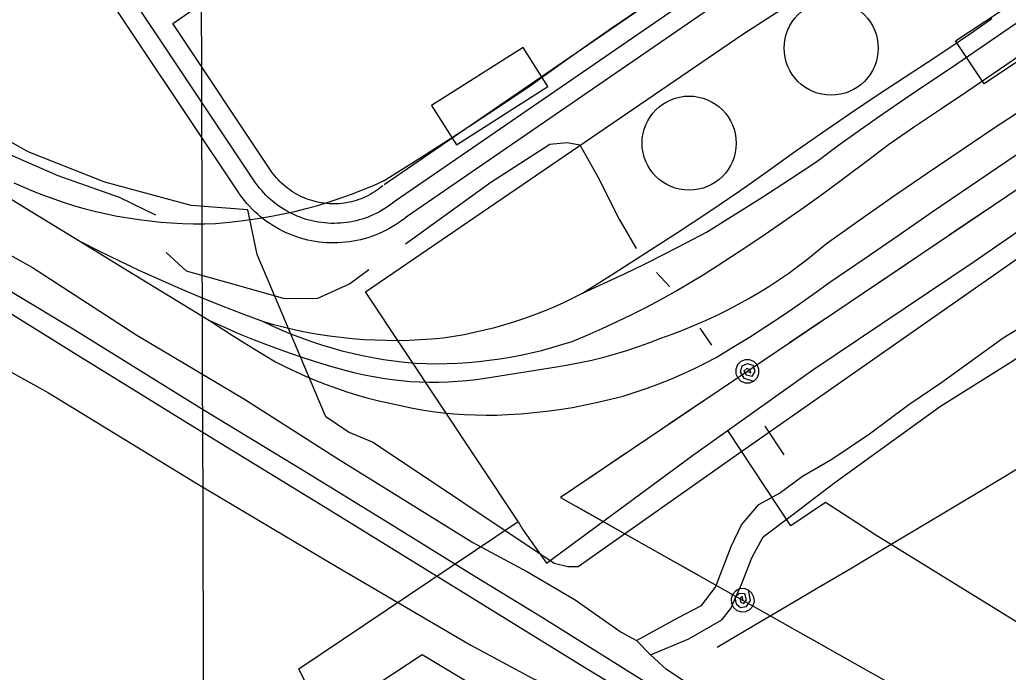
# Model space of a CAD drawing. Extents: x 3355724 to 3393621, y 594744 to 620174.
# Drawn here: x 3386000 to 3386760, y 615262 to 615763 of the extents above; entities that cross this region are included whole.
import ezdxf

# ---------------------------------------------------------------- set-up
doc = ezdxf.new("R2010")
doc.units = 0
for name, color, linetype in [('V-BLDG-OTLN', 7, 'Continuous'), ('V-DOMW-TANK', 7, 'Continuous'), ('V-GRID-MAJR', 7, 'Continuous'), ('V-RAIL-TRAK', 7, 'Continuous'), ('V-ROAD-CNTR', 7, 'Continuous'), ('V-SITE-OTLN', 7, 'Continuous'), ('V-TOPO-SHOR', 7, 'Continuous'), ('V-UTIL-LINE', 7, 'Continuous')]:
    doc.layers.add(name, color=color, linetype=linetype)

msp = doc.modelspace()

# ---------------------------------------------------------------- linework, layer by layer
at = {"layer": 'V-BLDG-OTLN'}
for points in [[(3386950.2510618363, 615811.217350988), (3386843.941274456, 615740.522492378), (3386824.567313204, 615769.6574341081), (3386741.186479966, 615714.2115449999), (3386719.316523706, 615747.1004792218), (3386797.3933675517, 615799.018375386), (3386782.883396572, 615820.8383317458), (3386894.4971733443, 615895.0591833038)], [(3386316.777328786, 615697.483578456), (3386335.811290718, 615667.4796384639), (3386406.159150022, 615712.1065492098), (3386387.1251880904, 615742.1104892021)]]:
    msp.add_lwpolyline(points, close=True, dxfattribs=at)
at = {"layer": 'V-DOMW-TANK'}
for centre in [(3386623.7427148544, 615741.664490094), (3386514.6039331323, 615668.6576361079)]:
    msp.add_circle(centre, 36.14414356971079, dxfattribs=at)
at = {"layer": 'V-GRID-MAJR'}
msp.add_spline([(3386185.128, 600197.427), (3386167.502, 606256.679), (3386149.87, 612317.866), (3386132.239, 618379.073), (3386132.233, 618380.987)], degree=3, dxfattribs=at)
at = {"layer": 'V-RAIL-TRAK'}
for points in [[(3386728.0500000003, 615708.2660000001), (3386943.1210000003, 615855.41), (3387023.373, 615910.817), (3387097.603, 615961.128), (3387192.053, 616023.309), (3387238.827, 616047.654), (3387288.876, 616075.634), (3387355.344, 616121.4130000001)], [(3386715.416, 615726.095), (3386920.511, 615867.0430000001), (3387002.861, 615924.059), (3387038.019, 615946.944), (3387091.639, 615973.748), (3387192.053, 616023.309)], [(3386280.41, 615639.965), (3386308.417, 615657.707), (3386336.294, 615675.649), (3386364.044, 615693.7880000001), (3386391.664, 615712.126), (3386412.715, 615727.2930000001), (3386433.9, 615742.277), (3386455.213, 615757.076), (3386476.656, 615771.688), (3386498.221, 615786.1140000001), (3386519.914, 615800.352), (3386552.708, 615821.889)], [(3386046.486, 615593.451), (3386061.665, 615585.721), (3386076.958, 615578.209), (3386092.357, 615570.921), (3386107.856, 615563.855), (3386123.46, 615557.01), (3386139.1580000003, 615550.393), (3386154.952, 615544.004), (3386170.8340000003, 615537.841), (3386186.804, 615531.91), (3386195.248, 615529.5160000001), (3386203.75, 615527.333), (3386212.304, 615525.359), (3386220.9020000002, 615523.5970000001), (3386229.542, 615522.049), (3386238.217, 615520.716), (3386246.921, 615519.596), (3386255.654, 615518.692), (3386264.403, 615518.004), (3386273.169, 615517.533), (3386281.9420000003, 615517.279), (3386290.72, 615517.242), (3386299.494, 615517.425), (3386308.2630000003, 615517.8200000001), (3386317.018, 615518.434), (3386325.755, 615519.264), (3386333.73, 615520.458), (3386341.67, 615521.848), (3386349.575, 615523.438), (3386357.438, 615525.223), (3386365.253, 615527.204), (3386373.017, 615529.379), (3386380.723, 615531.7440000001), (3386388.3710000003, 615534.302), (3386395.95, 615537.051), (3386403.458, 615539.985), (3386410.892, 615543.107), (3386418.247, 615546.412), (3386425.515, 615549.9), (3386432.6950000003, 615553.568), (3386457.12, 615568.879), (3386481.43, 615584.372), (3386505.623, 615600.0430000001), (3386529.701, 615615.895), (3386553.659, 615631.924), (3386574.497, 615646.991), (3386595.464, 615661.876), (3386616.561, 615676.583), (3386637.7800000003, 615691.105), (3386659.1240000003, 615705.447), (3386680.591, 615719.605), (3386697.4080000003, 615730.515), (3386714.109, 615741.599), (3386730.694, 615752.857), (3386747.162, 615764.287)], [(3386432.6950000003, 615553.568), (3386448.819, 615560.826), (3386464.843, 615568.305), (3386480.762, 615576.008), (3386496.571, 615583.927), (3386512.268, 615592.068), (3386527.8540000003, 615600.424), (3386549.282, 615613.582), (3386570.552, 615626.993), (3386591.665, 615640.653), (3386612.614, 615654.561), (3386629.4, 615666.978), (3386646.326, 615679.198), (3386663.392, 615691.2220000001), (3386680.598, 615703.047), (3386697.94, 615714.672), (3386715.416, 615726.095)], [(3386186.804, 615531.91), (3386194.1750000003, 615528.431), (3386201.632, 615525.135), (3386209.166, 615522.025), (3386216.775, 615519.1), (3386224.455, 615516.366), (3386232.198, 615513.8200000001), (3386240.003, 615511.4670000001), (3386247.863, 615509.308), (3386255.775, 615507.344), (3386263.733, 615505.577), (3386271.731, 615504.006), (3386279.765, 615502.632), (3386287.832, 615501.458), (3386295.926, 615500.484), (3386304.04, 615499.709), (3386312.201, 615499.429), (3386320.367, 615499.349), (3386328.5300000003, 615499.4720000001), (3386336.6890000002, 615499.7930000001), (3386344.836, 615500.318), (3386352.971, 615501.041), (3386361.083, 615501.964), (3386369.171, 615503.089), (3386377.227, 615504.41), (3386385.251, 615505.929), (3386393.233, 615507.645), (3386401.173, 615509.558), (3386409.059, 615511.666), (3386416.895, 615513.968), (3386424.669, 615516.46), (3386436.2770000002, 615521.2930000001), (3386447.793, 615526.346), (3386459.211, 615531.613), (3386470.528, 615537.094), (3386481.741, 615542.785), (3386492.843, 615548.687), (3386503.835, 615554.797), (3386514.708, 615561.111), (3386525.4620000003, 615567.629), (3386536.091, 615574.3470000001), (3386552.995, 615585.361), (3386569.772, 615596.561), (3386586.427, 615607.948), (3386602.952, 615619.522), (3386619.344, 615631.279), (3386635.605, 615643.219), (3386651.7290000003, 615655.337), (3386667.718, 615667.633), (3386687.739, 615681.312), (3386707.85, 615694.855), (3386728.0500000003, 615708.2660000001)], [(3386357.988, 615488.341), (3386412.617, 615496.914), (3386421.775, 615498.4230000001), (3386430.893, 615500.172), (3386439.9620000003, 615502.161), (3386448.975, 615504.385), (3386457.927, 615506.8470000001), (3386466.811, 615509.542), (3386475.619, 615512.469), (3386484.35, 615515.625), (3386492.995, 615519.01), (3386501.678, 615522.061), (3386510.288, 615525.324), (3386518.816, 615528.791), (3386527.258, 615532.465), (3386535.607, 615536.34), (3386543.863, 615540.4180000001), (3386552.0160000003, 615544.692), (3386560.065, 615549.161), (3386568.003, 615553.824), (3386575.826, 615558.678), (3386583.531, 615563.718), (3386591.11, 615568.9400000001), (3386598.563, 615574.3470000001), (3386605.883, 615579.932), (3386613.065, 615585.691), (3386620.106, 615591.622), (3386645.8000000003, 615609.806), (3386671.611, 615627.822), (3386697.541, 615645.6680000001), (3386723.5870000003, 615663.3470000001), (3386749.7460000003, 615680.853), (3386776.02, 615698.191)], [(3386146.225, 615532.387), (3386162.9450000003, 615521.599), (3386179.815, 615511.0430000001), (3386196.829, 615500.725), (3386204.421, 615496.879), (3386212.105, 615493.2170000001), (3386219.875, 615489.7440000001), (3386227.727, 615486.459), (3386235.6550000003, 615483.366), (3386243.659, 615480.466), (3386251.728, 615477.761), (3386259.861, 615475.254), (3386268.053, 615472.944), (3386276.3000000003, 615470.837), (3386284.592, 615468.926), (3386292.932, 615467.22), (3386301.036, 615465.502), (3386309.187, 615464.007), (3386317.375, 615462.7390000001), (3386325.597, 615461.699), (3386333.845, 615460.886), (3386342.11, 615460.302), (3386350.3880000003, 615459.946), (3386358.6750000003, 615459.819), (3386366.9590000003, 615459.9230000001), (3386375.237, 615460.255), (3386385.215, 615460.884), (3386395.174, 615461.754), (3386405.111, 615462.8640000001), (3386415.017, 615464.212), (3386424.8880000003, 615465.801), (3386434.719, 615467.626), (3386444.5, 615469.686), (3386454.23, 615471.984), (3386463.903, 615474.515), (3386473.162, 615477.409), (3386482.343, 615480.5380000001), (3386491.44, 615483.903), (3386500.449, 615487.501), (3386509.362, 615491.331), (3386518.173, 615495.388), (3386526.877, 615499.669), (3386535.468, 615504.172), (3386548.299, 615511.897), (3386561.017, 615519.804), (3386573.6180000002, 615527.894), (3386586.105, 615536.164), (3386598.471, 615544.6140000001), (3386610.7120000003, 615553.238), (3386622.83, 615562.04), (3386649.1240000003, 615579.745), (3386675.265, 615597.68), (3386701.25, 615615.839), (3386801.708, 615683.909)], [(3385922.352, 615672.626), (3385932.418, 615663.3960000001), (3385946.318, 615654.501), (3385972.8680000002, 615638.2220000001), (3386009.734, 615615.933), (3386046.486, 615593.451), (3386083.114, 615570.775), (3386146.225, 615532.387)], [(3385995.839, 615638.189), (3386010.75, 615631.791), (3386018.5840000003, 615628.699), (3386026.491, 615625.805), (3386034.47, 615623.11), (3386042.515, 615620.613), (3386050.616, 615618.321), (3386058.776, 615616.233), (3386066.982, 615614.35), (3386075.235, 615612.6730000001), (3386083.528, 615611.203), (3386091.853, 615609.941), (3386100.207, 615608.888), (3386108.585, 615608.047), (3386116.98, 615607.414), (3386125.389, 615606.9940000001), (3386133.804, 615606.781), (3386142.223, 615606.781), (3386150.639, 615606.9940000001)], [(3386150.639, 615606.9940000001), (3386161.4560000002, 615608.055), (3386172.251, 615609.327), (3386183.018, 615610.811), (3386193.7490000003, 615612.509), (3386202.6950000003, 615614.258), (3386211.591, 615616.235), (3386220.437, 615618.432), (3386229.225, 615620.855), (3386237.947, 615623.4990000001), (3386246.602, 615626.36), (3386255.179, 615629.4400000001), (3386263.676, 615632.735), (3386272.089, 615636.246), (3386280.41, 615639.965)], [(3385904.254, 615614.3420000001), (3385937.055, 615589.838), (3385995.91, 615553.515), (3386041.443, 615526.024), (3386138.65, 615465.827), (3386217.471, 615417.843), (3386284.58, 615376.594), (3386346.632, 615338.192), (3386401.222, 615304.992), (3386480.59, 615255.426), (3386574.321, 615198.627), (3386668.869, 615139.72), (3386754.09, 615087.052), (3386854.6240000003, 615025.915)], [(3386835.433, 615018.579), (3386757.396, 615067.3690000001), (3386683.631, 615112.504), (3386589.349, 615171.149), (3386503.861, 615224.079), (3386434.897, 615265.572), (3386347.8140000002, 615319.279), (3386239.688, 615386.22), (3386125.446, 615455.997), (3386093.221, 615475.977), (3386043.69, 615506.329), (3385985.363, 615542.658), (3385911.058, 615588.8470000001), (3385897.295, 615598.6240000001)], [(3386146.225, 615532.387), (3386157.5300000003, 615527.253), (3386168.931, 615522.34), (3386180.427, 615517.6460000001), (3386192.0100000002, 615513.175), (3386203.678, 615508.93), (3386215.4250000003, 615504.911), (3386227.25, 615501.1190000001), (3386239.145, 615497.555), (3386251.105, 615494.225), (3386258.065, 615492.417), (3386265.073, 615490.807), (3386272.1240000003, 615489.398), (3386279.2120000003, 615488.189), (3386286.3310000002, 615487.184), (3386293.4790000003, 615486.379), (3386300.642, 615485.781), (3386307.823, 615485.386), (3386315.011, 615485.1950000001), (3386322.202, 615485.21), (3386329.39, 615485.427), (3386336.568, 615485.851), (3386343.73, 615486.477), (3386350.8740000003, 615487.309), (3386357.988, 615488.341)]]:
    msp.add_lwpolyline(points, dxfattribs=at)
at = {"layer": 'V-ROAD-CNTR'}
for points in [[(3387518.5279252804, 616468.388036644), (3386288.708384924, 615624.2097250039)], [(3387527.0169083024, 616456.0210613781), (3386297.197367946, 615611.842749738)], [(3386181.5495992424, 615638.1176971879), (3386022.3149177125, 615876.65122012), (3385982.3939975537, 615935.654102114), (3385892.4421774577, 616052.2158689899), (3385651.488659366, 616414.4891444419)], [(3386169.073624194, 615629.7897138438), (3386009.864942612, 615868.2842368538), (3385970.2330218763, 615926.8611197), (3385880.2452018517, 616043.469886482), (3385647.323667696, 616393.66518609)], [(3386117.9017265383, 615760.4784524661), (3386491.8659786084, 616017.097939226)], [(3386601.3807595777, 615857.0292593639), (3386280.219401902, 615636.57670027)], [(3386194.02557429, 615646.445680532), (3386117.9017265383, 615760.4784524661)], [(3387192.6185771, 615676.3916206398), (3387185.524591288, 615671.7856298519), (3387179.299603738, 615667.7816378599), (3387173.840614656, 615664.299644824), (3387164.2586338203, 615658.2526569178), (3387157.050648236, 615653.7546659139), (3387151.632659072, 615650.4016726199), (3387143.4886753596, 615645.405682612), (3387135.3226916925, 615640.447692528), (3387055.7868507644, 615592.4257885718), (3386976.2230098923, 615544.452884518), (3386890.69418095, 615492.9249875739), (3386805.1593520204, 615441.409090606), (3386771.71441891, 615421.3051308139), (3386746.6134691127, 615406.2541609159), (3386708.9395444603, 615383.7172059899), (3386671.241619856, 615361.218250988), (3386654.3856535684, 615351.18727105), (3386639.622683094, 615342.4312885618), (3386613.763734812, 615327.1523191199), (3386594.3507736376, 615315.7253419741), (3386565.2068319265, 615298.6243761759), (3386536.040890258, 615281.561410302)], [(3386279.257403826, 615635.8577017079), (3386277.5704072, 615634.489704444), (3386276.033410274, 615633.3257067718), (3386274.458413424, 615632.210709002), (3386272.847416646, 615631.1507111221), (3386271.2034199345, 615630.143713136), (3386269.527423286, 615629.19171504), (3386267.8184267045, 615628.2947168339), (3386266.084430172, 615627.4557185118), (3386264.3204337, 615626.6737200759), (3386262.533437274, 615625.9507215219), (3386260.722440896, 615625.2867228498), (3386258.8914445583, 615624.683724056), (3386257.042448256, 615624.140725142), (3386255.1764519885, 615623.659726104), (3386253.2934557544, 615623.2407269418), (3386251.397459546, 615622.882727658), (3386249.492463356, 615622.5887282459), (3386247.578467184, 615622.35672871), (3386245.6594710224, 615622.189729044), (3386243.7324748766, 615622.084729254), (3386241.801478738, 615622.043729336), (3386239.876482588, 615622.0657292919), (3386237.95048644, 615622.1527291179), (3386236.026490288, 615622.3027288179), (3386234.11049412, 615622.5157283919), (3386232.204497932, 615622.79172784), (3386230.304501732, 615623.13172716), (3386228.417505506, 615623.5327263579), (3386226.548509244, 615623.995725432), (3386224.692512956, 615624.5207243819), (3386222.854516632, 615625.1077232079), (3386221.036520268, 615625.7547219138), (3386219.2445238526, 615626.4587205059), (3386217.47552739, 615627.223718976), (3386215.731530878, 615628.04671733), (3386214.0145343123, 615628.9277155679), (3386212.3275376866, 615629.863713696), (3386210.676540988, 615630.8537117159), (3386209.05554423, 615631.8997096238), (3386207.4695474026, 615632.9987074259), (3386205.922550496, 615634.147705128), (3386204.4125535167, 615635.349702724), (3386202.943556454, 615636.597700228), (3386201.5185593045, 615637.894697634), (3386200.13556207, 615639.2386949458), (3386198.796564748, 615640.6286921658), (3386197.5055673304, 615642.0596893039), (3386196.2635698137, 615643.5316863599), (3386195.069572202, 615645.0466833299), (3386193.858574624, 615646.690680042), (3386193.7865747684, 615646.7926798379)], [(3386288.708384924, 615624.2097250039), (3386286.8263886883, 615622.6827280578), (3386284.8943925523, 615621.219730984), (3386282.9163965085, 615619.8207337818), (3386280.8924005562, 615618.4877364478), (3386278.8254046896, 615617.2217389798), (3386276.718408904, 615616.0257413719), (3386274.5724131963, 615614.8987436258), (3386272.39041756, 615613.8437457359), (3386270.1754219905, 615612.8617477), (3386267.9294264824, 615611.952749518), (3386265.653431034, 615611.118751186), (3386263.3524356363, 615610.3597527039), (3386261.026440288, 615609.6777540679), (3386258.68044498, 615609.0727552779), (3386256.3144497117, 615608.5457563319), (3386253.933454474, 615608.0967572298), (3386251.5384592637, 615607.7267579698), (3386249.132464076, 615607.4357585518), (3386246.718468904, 615607.2247589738), (3386244.2984737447, 615607.0937592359), (3386241.87547859, 615607.0417593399), (3386239.452483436, 615607.069759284), (3386237.0314882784, 615607.1787590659), (3386234.6154931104, 615607.3667586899), (3386232.206497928, 615607.6347581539), (3386229.8085027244, 615607.9817574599), (3386227.422507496, 615608.4087566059), (3386225.0525122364, 615608.9127555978), (3386222.70051694, 615609.4957544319), (3386220.368521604, 615610.1557531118), (3386218.0595262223, 615610.892751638), (3386215.7765307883, 615611.7047500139), (3386213.5215352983, 615612.59174824), (3386211.296539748, 615613.553746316), (3386209.1055441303, 615614.587744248), (3386206.949548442, 615615.6937420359), (3386204.83055268, 615616.8697396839), (3386202.751556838, 615618.115737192), (3386200.7155609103, 615619.4297345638), (3386198.723564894, 615620.809731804), (3386196.778568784, 615622.254728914), (3386194.881572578, 615623.7637258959), (3386193.03557627, 615625.3337227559), (3386191.242579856, 615626.9647194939), (3386189.504583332, 615628.653716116), (3386187.823586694, 615630.398712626), (3386186.20058994, 615632.197709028), (3386184.6375930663, 615634.0507053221), (3386183.137596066, 615635.9537015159), (3386181.70059894, 615637.904697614), (3386181.5495992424, 615638.1176971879)], [(3386298.1593660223, 615612.5617482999), (3386296.0823701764, 615610.8757516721), (3386293.75537483, 615609.1137551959), (3386291.374379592, 615607.4307585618), (3386288.937384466, 615605.8247617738), (3386286.447389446, 615604.299764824), (3386283.9093945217, 615602.859767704), (3386281.3263996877, 615601.502770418), (3386278.6964049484, 615600.2317729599), (3386276.0304102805, 615599.0497753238), (3386273.3254156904, 615597.954777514), (3386270.5844211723, 615596.950779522), (3386267.813426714, 615596.0357813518), (3386265.01043232, 615595.214782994), (3386262.184437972, 615594.485784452), (3386259.3354436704, 615593.850785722), (3386256.469449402, 615593.3107868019), (3386253.584455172, 615592.864787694), (3386250.686460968, 615592.514788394), (3386247.7774667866, 615592.259788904), (3386244.8644726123, 615592.102789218), (3386241.9494784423, 615592.0397893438), (3386239.0284842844, 615592.073789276), (3386236.112490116, 615592.2047890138), (3386233.204495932, 615592.4307885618), (3386230.302501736, 615592.7537879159), (3386227.412507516, 615593.1717870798), (3386224.54051326, 615593.685786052), (3386221.687518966, 615594.292784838), (3386218.8525246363, 615594.995783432), (3386216.044530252, 615595.790781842), (3386213.2645358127, 615596.6777800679), (3386210.5165413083, 615597.6547781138), (3386207.7985467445, 615598.724775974), (3386205.117552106, 615599.8837736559), (3386202.4795573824, 615601.1287711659), (3386199.884562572, 615602.4597685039), (3386197.3335676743, 615603.875765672), (3386194.8265726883, 615605.377762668), (3386192.37557759, 615606.9597595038), (3386189.977582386, 615608.620756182), (3386187.6345870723, 615610.3617526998), (3386185.35059164, 615612.177749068), (3386183.127596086, 615614.0697452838), (3386180.9666004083, 615616.0347413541), (3386178.8736045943, 615618.0687372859), (3386176.85060864, 615620.1687330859), (3386174.89561255, 615622.335728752), (3386173.011616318, 615624.569724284), (3386171.2056199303, 615626.860719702), (3386169.542623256, 615629.1187151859), (3386169.3126237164, 615629.4427145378)]]:
    msp.add_lwpolyline(points, dxfattribs=at)
at = {"layer": 'V-SITE-OTLN'}
for p, q in [((3386006.8896817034, 615662.0043067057), (3385892.7843575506, 615725.974054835)), ((3386065.713705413, 615638.6753251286), (3386006.8896817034, 615662.0043067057)), ((3386131.9872709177, 615620.6839875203), (3386065.713705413, 615638.6753251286)), ((3386175.5642641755, 615617.443982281), (3386131.9872709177, 615620.6839875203)), ((3386182.645809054, 615583.2136286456), (3386175.5642641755, 615617.443982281)), ((3386777.159192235, 615586.9851493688), (3386554.9823397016, 615431.7982639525)), ((3386235.543014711, 615458.5390114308), (3386182.645809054, 615583.2136286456)), ((3386252.828013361, 615446.8730103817), (3386235.543014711, 615458.5390114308)), ((3386271.381011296, 615439.1790087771), (3386252.828013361, 615446.8730103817)), ((3386410.958374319, 615345.8582908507), (3386271.381011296, 615439.1790087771)), ((3386554.9823397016, 615431.7982639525), (3386429.4513715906, 615343.4372887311)), ((3386421.540372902, 615343.3432897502), (3386410.958374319, 615345.8582908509)), ((3386429.4513715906, 615343.4372887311), (3386421.540372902, 615343.3432897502))]:
    msp.add_line(p, q, dxfattribs=at)
at = {"layer": 'V-TOPO-SHOR'}
for p, q in [((3386489.558, 615569.311), (3386499.444, 615558.54)), ((3386522.715, 615526.534), (3386531.876, 615513.507)), ((3386572.768, 615451.305), (3386587.289, 615429.33))]:
    msp.add_line(p, q, dxfattribs=at)
for points in [[(3386484.809, 615275.767), (3386514.316, 615288.1240000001), (3386539.669, 615302.686), (3386546.697, 615311.4), (3386555.1040000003, 615330.6410000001), (3386562.756, 615350.2490000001), (3386571.572, 615366.491), (3386594.268, 615383.649), (3386626.637, 615408.049), (3386707.771, 615466.804), (3386763.288, 615501.612), (3386808.35, 615531.7930000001), (3386872.772, 615575.338), (3386923.0670000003, 615607.459), (3387010.201, 615666.658), (3387046.34, 615689.602), (3387096.219, 615725.096), (3387176.623, 615781.965), (3387258.519, 615839.979), (3387343.044, 615897.6460000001)], [(3386484.809, 615275.767), (3386474.169, 615286.902), (3386505.87, 615304.164), (3386524.149, 615313.763), (3386534.8680000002, 615327.7760000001), (3386546.8880000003, 615359.071), (3386554.951, 615375.681), (3386568.281, 615391.227), (3386583.94, 615400.042), (3386601.805, 615413.014), (3386624.173, 615426.039), (3386653.222, 615445.5210000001), (3386683.358, 615468.0210000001), (3386708.682, 615485.208), (3386755.95, 615519.1680000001), (3386806.2630000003, 615549.785), (3386848.722, 615577.683), (3386862.122, 615587.225), (3386891.931, 615605.968), (3386941.443, 615640.704), (3386981.647, 615668.9500000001), (3387022.997, 615695.709), (3387089.645, 615741.533), (3387127.232, 615768.9990000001)], [(3385901.2460000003, 615710.289), (3385953.41, 615678.996), (3385994.933, 615658.839), (3386029.643, 615643.858), (3386076.755, 615627.1460000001), (3386104.69, 615613.586)], [(3386296.7490000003, 615591.444), (3386362.252, 615638.754), (3386407.704, 615667.8150000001), (3386420.825, 615669.095), (3386430.6040000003, 615667.332), (3386444.406, 615642.721), (3386460.927, 615610.263), (3386473.95, 615587.894)], [(3385899.755, 615639.785), (3385958.753, 615601.817), (3386010.1380000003, 615573.143), (3386090.319, 615521.16), (3386173.093, 615472.213), (3386245.324, 615426.143), (3386348.545, 615362.045), (3386390.47, 615339.642), (3386427.133, 615317.929), (3386462.33, 615293.193), (3386474.169, 615286.902)], [(3386112.91, 615584.781), (3386128.088, 615570.697), (3386160.098, 615561.688), (3386203.782, 615549.439), (3386229.302, 615549.74), (3386253.571, 615560.533), (3386268.4560000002, 615571.594)], [(3385895.521, 615551.637), (3385946.578, 615518.83), (3386022.514, 615476.934), (3386136.309, 615407.328), (3386240.628, 615345.497), (3386346.829, 615283.312), (3386394.4220000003, 615257.595), (3386420.594, 615246.4890000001)], [(3386892.185, 615025.278), (3386781.0130000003, 615095.289), (3386724.288, 615131.405), (3386619.946, 615195.115), (3386537.997, 615237.692), (3386497.144, 615264.611), (3386484.809, 615275.767)]]:
    msp.add_lwpolyline(points, dxfattribs=at)
at = {"layer": 'V-UTIL-LINE'}
for points in [[(3390862.541, 618393.37), (3386415.7290000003, 615396.652), (3387373.643, 614856.762), (3390174.453, 613140.76)], [(3386234.257, 615225.742), (3386214.626, 615265.166), (3386383.1520000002, 615378.177), (3386266.0840000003, 615554.586), (3386555.8850000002, 615752.295), (3386600.486, 615781.238), (3386513.704, 615911.079), (3386377.862, 616110.4010000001), (3386311.3000000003, 616206.7710000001), (3386332.245, 616224.202), (3386229.302, 616379.627), (3386114.332, 616546.147), (3386052.466, 616636.626), (3386049.769, 616641.2220000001), (3386017.484, 616689.09), (3386012.802, 616693.661), (3385926.0300000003, 616822.84), (3385901.833, 616859.928)], [(3386383.1520000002, 615378.177), (3386386.6010000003, 615372.211), (3386404.923, 615346.153), (3386517.304, 615428.92), (3386609.6180000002, 615494.5650000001), (3386733.629, 615577.845), (3386810.701, 615630.921), (3386899.328, 615690.89), (3387024.805, 615777.191), (3387134.262, 615853.1680000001), (3387196.8140000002, 615896.3150000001), (3387209.7600000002, 615880.703), (3387234.727, 615896.01), (3387222.171, 615910.4990000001), (3387259.02, 615936.831), (3387338.7060000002, 615991.066)], [(3386742.657, 615616.964), (3386714.4620000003, 615597.964)], [(3386681.292, 615575.611), (3386653.097, 615556.611)], [(3386619.926, 615534.257), (3386591.731, 615515.257)], [(3386559.383, 615493.461), (3386562.063, 615492.414), (3386561.5130000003, 615494.675), (3386558.931, 615495.609), (3386556.699, 615493.714), (3386558.4620000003, 615490.81), (3386563.041, 615489.801), (3386565.264, 615493.443), (3386563.717, 615498.054), (3386559.272, 615499.153), (3386555.111, 615497.518), (3386553.744, 615492.892), (3386556.548, 615488.154), (3386564.413, 615485.997), (3386566.886, 615488.49), (3386568.217, 615491.74), (3386568.203, 615495.252), (3386566.846, 615498.49), (3386564.3540000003, 615500.964), (3386561.1040000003, 615502.295), (3386557.592, 615502.281), (3386554.353, 615500.924), (3386551.88, 615498.432), (3386550.549, 615495.182), (3386550.563, 615491.67), (3386551.92, 615488.431), (3386554.412, 615485.958), (3386557.662, 615484.627), (3386561.174, 615484.6410000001), (3386564.413, 615485.997)], [(3386527.0470000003, 615471.6680000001), (3386498.852, 615452.667)], [(3387222.519, 615019.955), (3387085.289, 615103.546), (3386934.046, 615197.859), (3386805.1240000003, 615277.045), (3386658.053, 615367.65), (3386619.473, 615392.7220000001), (3386592.661, 615374.765), (3386544.234, 615448.069)], [(3386465.681, 615430.314), (3386437.486, 615411.313)], [(3386427.719, 615389.894), (3386457.339, 615373.2000000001)], [(3386492.185, 615353.56), (3386521.805, 615336.866)], [(3386555.785, 615317.715), (3386555.521, 615320.58), (3386553.7460000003, 615319.076), (3386554.0670000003, 615316.348), (3386556.761, 615315.202), (3386558.568, 615318.08), (3386557.418, 615322.625), (3386553.166, 615322.98), (3386549.737, 615319.532), (3386550.7460000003, 615315.066), (3386554.072, 615312.078), (3386558.8200000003, 615312.928), (3386561.8000000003, 615317.557), (3386560.204, 615325.555), (3386556.8680000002, 615326.65), (3386553.366, 615326.384), (3386550.233, 615324.7980000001), (3386547.9450000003, 615322.134), (3386546.8510000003, 615318.797), (3386547.117, 615315.295), (3386548.702, 615312.162), (3386551.366, 615309.8740000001), (3386554.703, 615308.78), (3386558.205, 615309.046), (3386561.338, 615310.632), (3386563.626, 615313.296), (3386564.72, 615316.632), (3386564.454, 615320.134), (3386562.8680000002, 615323.268), (3386560.204, 615325.555)], [(3386589.756, 615298.568), (3386619.376, 615281.8740000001)], [(3386734.931, 615017.469), (3386647.414, 615069.312), (3386534.2460000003, 615138.7000000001), (3386447.044, 615191.873), (3386341.529, 615256.725), (3386309.58, 615275.845), (3386263.674, 615245.5650000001), (3386259.074, 615243.2000000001), (3386191.23, 615195.477), (3386076.151, 615118.122), (3385967.011, 615049.143)]]:
    msp.add_lwpolyline(points, dxfattribs=at)

doc.saveas('drawing.dxf')
